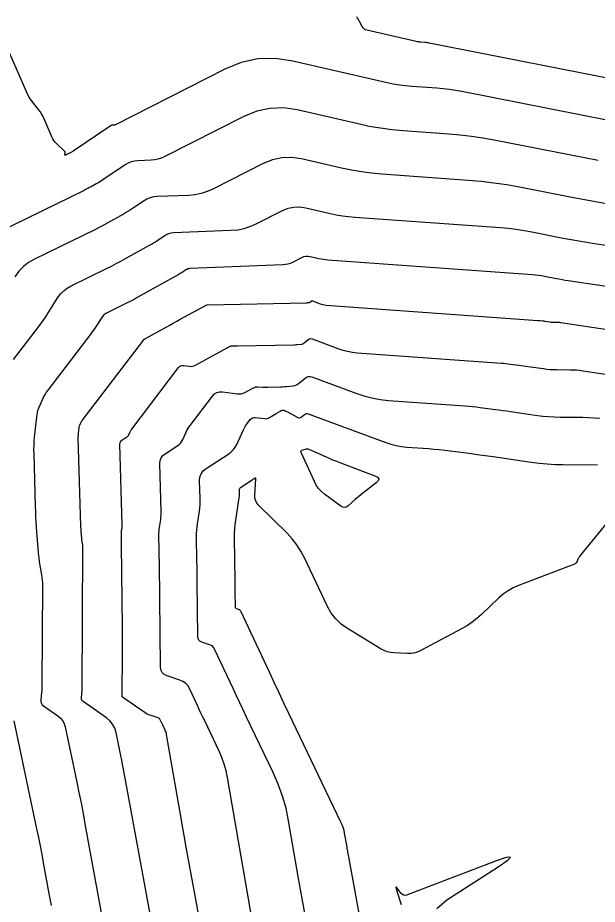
# Model space of a CAD drawing. Extents: x 658976 to 668721, y 639543 to 647196.
# Drawn here: x 661719.2 to 661766.6, y 642373.8 to 642446.4 of the extents above; entities that cross this region are included whole.
import ezdxf

# ---------------------------------------------------------------- set-up
doc = ezdxf.new("R2010")
doc.units = 0
doc.layers.add('Ex_Major Contours', color=7, linetype='Continuous')
doc.layers.add('Ex_Minor Contours', color=7, linetype='Continuous')

msp = doc.modelspace()

# ---------------------------------------------------------------- linework, layer by layer
at = {"layer": 'Ex_Major Contours'}
for points in [[(661769.826, 642441.021), (661752.878, 642444.36), (661752.789, 642444.376), (661752.7, 642444.389), (661752.611, 642444.4), (661752.522, 642444.407), (661752.162, 642444.433), (661752.073, 642444.441), (661751.984, 642444.453), (661751.895, 642444.468), (661751.807, 642444.487), (661747.758, 642445.422), (661747.638, 642445.462), (661747.536, 642445.524), (661747.45, 642445.608), (661747.381, 642445.714), (661747.139, 642446.181), (661747.077, 642446.296), (661747.009, 642446.408), (661746.936, 642446.517)], [(661781.805, 642422.269), (661764.259, 642424.872), (661764.016, 642424.91), (661763.773, 642424.95), (661763.531, 642424.994), (661763.289, 642425.04), (661762.323, 642425.23), (661762.081, 642425.274), (661761.837, 642425.31), (661761.593, 642425.339), (661761.348, 642425.361), (661744.572, 642426.571), (661744.387, 642426.588), (661744.203, 642426.612), (661744.02, 642426.644), (661743.838, 642426.682), (661743.113, 642426.849), (661742.934, 642426.875), (661742.758, 642426.87), (661742.586, 642426.833), (661742.419, 642426.764), (661741.661, 642426.38), (661741.477, 642426.298), (661741.287, 642426.238), (661741.092, 642426.198), (661740.891, 642426.179), (661733.273, 642425.876), (661733.182, 642425.867), (661733.096, 642425.845), (661733.014, 642425.812), (661732.935, 642425.766), (661732.629, 642425.56), (661732.552, 642425.509), (661732.474, 642425.46), (661732.395, 642425.413), (661732.315, 642425.367), (661728.96, 642423.498), (661728.688, 642423.349), (661728.415, 642423.204), (661728.14, 642423.063), (661727.862, 642422.925), (661726.535, 642422.275), (661726.373, 642422.182), (661726.228, 642422.07), (661726.1, 642421.938), (661725.989, 642421.788), (661725.58, 642421.147), (661725.476, 642420.989), (661725.369, 642420.832), (661725.258, 642420.678), (661725.144, 642420.525), (661721.622, 642415.915), (661721.504, 642415.751), (661721.397, 642415.581), (661721.301, 642415.404), (661721.215, 642415.221), (661720.892, 642414.478), (661720.819, 642414.29), (661720.761, 642414.098), (661720.718, 642413.902), (661720.689, 642413.703), (661720.519, 642412.064), (661720.489, 642411.724), (661720.471, 642411.383), (661720.464, 642411.041), (661720.468, 642410.7), (661720.594, 642406.391), (661720.609, 642405.963), (661720.628, 642405.536), (661720.652, 642405.109), (661720.681, 642404.682), (661720.834, 642402.576), (661720.853, 642402.35), (661720.879, 642402.124), (661720.91, 642401.899), (661720.947, 642401.674), (661721.107, 642400.778), (661721.141, 642400.554), (661721.166, 642400.329), (661721.18, 642400.103), (661721.184, 642399.875), (661721.144, 642391.768), (661721.141, 642391.61), (661721.135, 642391.453), (661721.126, 642391.295), (661721.114, 642391.138), (661721.056, 642390.509), (661721.06, 642390.361), (661721.1, 642390.229), (661721.175, 642390.113), (661721.286, 642390.014), (661722.457, 642389.196), (661722.673, 642389.014), (661722.845, 642388.803), (661722.971, 642388.563), (661723.053, 642388.293), (661724.003, 642383.766), (661724.179, 642382.916), (661724.349, 642382.065), (661724.513, 642381.213), (661724.672, 642380.359), (661726.01, 642373.055)], [(661767.939, 642405.669), (661765.243, 642402.341), (661765.198, 642402.283), (661765.158, 642402.222), (661765.121, 642402.158), (661765.088, 642402.093), (661764.965, 642401.825), (661764.93, 642401.763), (661764.885, 642401.711), (661764.83, 642401.67), (661764.766, 642401.638), (661760.199, 642399.899), (661759.752, 642399.704), (661759.332, 642399.467), (661758.938, 642399.189), (661758.57, 642398.869), (661757.15, 642397.509), (661756.785, 642397.183), (661756.401, 642396.884), (661755.996, 642396.612), (661755.572, 642396.367), (661752.134, 642394.538), (661751.884, 642394.425), (661751.626, 642394.349), (661751.36, 642394.309), (661751.086, 642394.305), (661749.975, 642394.361), (661749.702, 642394.392), (661749.439, 642394.455), (661749.186, 642394.551), (661748.943, 642394.679), (661746.17, 642396.366), (661745.662, 642396.726), (661745.222, 642397.147), (661744.849, 642397.628), (661744.543, 642398.17), (661742.644, 642402.172), (661742.355, 642402.719), (661742.021, 642403.235), (661741.644, 642403.719), (661741.223, 642404.172), (661738.907, 642406.457), (661738.758, 642406.636), (661738.655, 642406.833), (661738.6, 642407.047), (661738.591, 642407.28), (661738.671, 642408.658), (661738.669, 642408.686), (661738.659, 642408.701), (661738.641, 642408.703), (661738.615, 642408.691), (661738.495, 642408.617), (661738.465, 642408.598), (661738.435, 642408.58), (661738.406, 642408.561), (661738.376, 642408.541), (661737.403, 642407.906), (661737.36, 642407.871), (661737.33, 642407.83), (661737.313, 642407.781), (661737.309, 642407.727), (661737.315, 642407.494), (661737.316, 642407.436), (661737.314, 642407.379), (661737.309, 642407.321), (661737.301, 642407.264), (661736.99, 642405.238), (661736.942, 642404.881), (661736.91, 642404.523), (661736.893, 642404.164), (661736.891, 642403.804), (661736.945, 642400.3), (661736.949, 642400.074), (661736.952, 642399.848), (661736.955, 642399.622), (661736.957, 642399.396), (661736.97, 642398.145), (661736.977, 642398.096), (661736.996, 642398.057), (661737.028, 642398.026), (661737.072, 642398.005), (661737.273, 642397.938), (661737.32, 642397.918), (661737.359, 642397.889), (661737.392, 642397.853), (661737.418, 642397.809), (661739.75, 642392.818), (661740.147, 642391.971), (661740.546, 642391.125), (661740.947, 642390.279), (661741.351, 642389.435), (661745.616, 642380.53), (661745.715, 642380.303), (661745.798, 642380.071), (661745.865, 642379.834), (661745.915, 642379.592), (661746.084, 642378.613), (661746.127, 642378.368), (661746.17, 642378.124), (661746.214, 642377.879), (661746.259, 642377.635), (661748.511, 642365.388)]]:
    msp.add_lwpolyline(points, dxfattribs=at)
msp.add_lwpolyline([(661744.689, 642410.319), (661744.951, 642410.208), (661745.216, 642410.101), (661745.481, 642409.998), (661748.431, 642408.88), (661748.646, 642408.764), (661748.732, 642408.629), (661748.69, 642408.475), (661748.519, 642408.301), (661747.418, 642407.44), (661747.265, 642407.319), (661747.114, 642407.194), (661746.965, 642407.067), (661746.818, 642406.938), (661746.236, 642406.415), (661746.089, 642406.315), (661745.94, 642406.277), (661745.787, 642406.302), (661745.632, 642406.388), (661744.299, 642407.383), (661744.042, 642407.602), (661743.816, 642407.846), (661743.624, 642408.118), (661743.464, 642408.415), (661742.372, 642410.788), (661742.353, 642410.851), (661742.36, 642410.902), (661742.392, 642410.944), (661742.448, 642410.975), (661742.726, 642411.079), (661742.795, 642411.098), (661742.864, 642411.102), (661742.932, 642411.093), (661743, 642411.07), (661744.427, 642410.433)], close=True, dxfattribs=at)
at = {"layer": 'Ex_Minor Contours'}
for points in [[(661767.705, 642437.985), (661755.538, 642440.382), (661755.032, 642440.473), (661754.525, 642440.549), (661754.015, 642440.61), (661753.503, 642440.655), (661751.452, 642440.803), (661750.941, 642440.849), (661750.432, 642440.916), (661749.927, 642441.002), (661749.425, 642441.108), (661741.693, 642442.893), (661740.253, 642443.103), (661738.843, 642443.059), (661737.465, 642442.762), (661736.117, 642442.213), (661727.174, 642437.672), (661727.146, 642437.66), (661727.118, 642437.651), (661727.089, 642437.645), (661727.059, 642437.642), (661726.937, 642437.637), (661726.908, 642437.634), (661726.879, 642437.627), (661726.852, 642437.616), (661726.826, 642437.601), (661723.711, 642435.504), (661723.704, 642435.499), (661723.696, 642435.495), (661723.676, 642435.484), (661723.664, 642435.478), (661723.069, 642435.186), (661723.042, 642435.177), (661723.024, 642435.18), (661723.018, 642435.196), (661723.021, 642435.224), (661723.055, 642435.365), (661723.059, 642435.399), (661723.054, 642435.43), (661723.041, 642435.458), (661723.019, 642435.484), (661722.336, 642436.126), (661722.22, 642436.246), (661722.119, 642436.376), (661722.031, 642436.516), (661721.958, 642436.666), (661721.299, 642438.199), (661721.209, 642438.391), (661721.107, 642438.575), (661720.992, 642438.752), (661720.866, 642438.921), (661720.334, 642439.583), (661720.207, 642439.752), (661720.092, 642439.929), (661719.989, 642440.112), (661719.897, 642440.303), (661717.704, 642445.315)], [(661766.721, 642434.732), (661765.584, 642434.949), (661758.198, 642436.404), (661757.275, 642436.571), (661756.349, 642436.71), (661755.419, 642436.82), (661754.485, 642436.902), (661750.742, 642437.172), (661749.808, 642437.257), (661748.881, 642437.379), (661747.959, 642437.536), (661747.042, 642437.729), (661742.048, 642438.882), (661740.923, 642439.046), (661739.822, 642439.012), (661738.745, 642438.78), (661737.693, 642438.351), (661731.163, 642435.035), (661730.91, 642434.923), (661730.649, 642434.84), (661730.381, 642434.786), (661730.105, 642434.76), (661728.988, 642434.716), (661728.715, 642434.686), (661728.453, 642434.621), (661728.204, 642434.519), (661727.966, 642434.381), (661726.143, 642433.154), (661726.019, 642433.073), (661725.894, 642432.994), (661725.766, 642432.918), (661725.637, 642432.844), (661725.119, 642432.555), (661724.988, 642432.483), (661724.857, 642432.414), (661724.725, 642432.346), (661724.592, 642432.28), (661717.528, 642428.821)], [(661767.543, 642431.166), (661766.499, 642431.34), (661765.457, 642431.527), (661764.417, 642431.725), (661760.262, 642432.544), (661759.221, 642432.732), (661758.175, 642432.889), (661757.126, 642433.013), (661756.072, 642433.105), (661748.989, 642433.616), (661748.154, 642433.693), (661747.323, 642433.802), (661746.498, 642433.942), (661745.677, 642434.115), (661742.403, 642434.871), (661741.593, 642434.989), (661740.801, 642434.964), (661740.026, 642434.798), (661739.268, 642434.489), (661735.152, 642432.399), (661734.673, 642432.187), (661734.18, 642432.029), (661733.673, 642431.926), (661733.152, 642431.878), (661730.552, 642431.775), (661730.273, 642431.745), (661730.007, 642431.678), (661729.752, 642431.574), (661729.509, 642431.433), (661728.563, 642430.796), (661728.325, 642430.64), (661728.084, 642430.488), (661727.839, 642430.342), (661727.592, 642430.2), (661726.557, 642429.624), (661726.3, 642429.483), (661726.042, 642429.346), (661725.782, 642429.212), (661725.52, 642429.082), (661720.53, 642426.639), (661720.056, 642426.367), (661719.631, 642426.038), (661719.256, 642425.653), (661718.931, 642425.212)], [(661718.813, 642418.42), (661720.8, 642421.02), (661721.024, 642421.319), (661721.241, 642421.623), (661721.452, 642421.93), (661721.656, 642422.242), (661722.46, 642423.5), (661722.678, 642423.796), (661722.93, 642424.054), (661723.215, 642424.274), (661723.533, 642424.457), (661726.448, 642425.884), (661726.839, 642426.079), (661727.227, 642426.278), (661727.612, 642426.483), (661727.995, 642426.693), (661729.954, 642427.784), (661730.117, 642427.877), (661730.279, 642427.974), (661730.439, 642428.075), (661730.596, 642428.178), (661731.222, 642428.6), (661731.383, 642428.693), (661731.551, 642428.762), (661731.728, 642428.806), (661731.912, 642428.825), (661736.631, 642429.013), (661737.185, 642429.064), (661737.723, 642429.174), (661738.246, 642429.341), (661738.755, 642429.566), (661740.843, 642430.627), (661741.306, 642430.815), (661741.779, 642430.917), (661742.263, 642430.932), (661742.758, 642430.86), (661744.757, 642430.399), (661745.259, 642430.293), (661745.763, 642430.207), (661746.27, 642430.141), (661746.78, 642430.094), (661758.71, 642429.233), (661759.36, 642429.176), (661760.006, 642429.099), (661760.651, 642429.003), (661761.292, 642428.887), (661763.853, 642428.382), (661764.494, 642428.26), (661765.136, 642428.145), (661765.779, 642428.038), (661766.424, 642427.939), (661779.354, 642426.02)], [(661730.465, 642370.432), (661727.829, 642384.827), (661727.758, 642385.206), (661727.685, 642385.584), (661727.61, 642385.962), (661727.532, 642386.339), (661727.216, 642387.847), (661727.107, 642388.205), (661726.939, 642388.523), (661726.712, 642388.803), (661726.426, 642389.043), (661724.517, 642390.378), (661724.453, 642390.434), (661724.41, 642390.5), (661724.388, 642390.575), (661724.386, 642390.66), (661724.418, 642391.018), (661724.425, 642391.108), (661724.431, 642391.197), (661724.434, 642391.287), (661724.435, 642391.377), (661724.494, 642403.045), (661724.493, 642403.105), (661724.489, 642403.165), (661724.483, 642403.224), (661724.473, 642403.284), (661724.431, 642403.52), (661724.421, 642403.58), (661724.413, 642403.639), (661724.406, 642403.699), (661724.401, 642403.759), (661724.361, 642404.315), (661724.353, 642404.428), (661724.347, 642404.54), (661724.342, 642404.653), (661724.338, 642404.766), (661724.126, 642412.033), (661724.125, 642412.124), (661724.127, 642412.214), (661724.131, 642412.304), (661724.139, 642412.394), (661724.184, 642412.827), (661724.192, 642412.879), (661724.203, 642412.931), (661724.219, 642412.982), (661724.238, 642413.031), (661724.323, 642413.228), (661724.346, 642413.276), (661724.371, 642413.323), (661724.4, 642413.368), (661724.431, 642413.411), (661729.488, 642420.03), (661729.496, 642420.041), (661729.504, 642420.053), (661729.518, 642420.075), (661729.522, 642420.081), (661729.527, 642420.085), (661729.532, 642420.089), (661729.538, 642420.093), (661729.585, 642420.116), (661729.595, 642420.121), (661729.605, 642420.126), (661729.615, 642420.131), (661729.624, 642420.136), (661731.325, 642421.084), (661731.612, 642421.243), (661731.899, 642421.402), (661732.186, 642421.56), (661732.474, 642421.717), (661734.657, 642422.907), (661734.661, 642422.909), (661734.665, 642422.909), (661734.678, 642422.908), (661734.682, 642422.908), (661742.85, 642423.08), (661742.864, 642423.08), (661742.879, 642423.081), (661742.914, 642423.084), (661742.936, 642423.086), (661743.037, 642423.095), (661743.056, 642423.098), (661743.074, 642423.104), (661743.09, 642423.112), (661743.106, 642423.123), (661743.207, 642423.208), (661743.229, 642423.222), (661743.253, 642423.23), (661743.277, 642423.23), (661743.303, 642423.224), (661743.942, 642422.987), (661744.059, 642422.948), (661744.177, 642422.918), (661744.297, 642422.896), (661744.419, 642422.883), (661761.771, 642421.632), (661761.822, 642421.628), (661761.874, 642421.623), (661761.925, 642421.618), (661761.976, 642421.612), (661762.181, 642421.585), (661762.232, 642421.578), (661762.283, 642421.571), (661762.334, 642421.564), (661762.385, 642421.557), (661762.747, 642421.504), (661762.823, 642421.494), (661762.899, 642421.487), (661762.976, 642421.482), (661763.053, 642421.481), (661763.36, 642421.479), (661763.437, 642421.477), (661763.513, 642421.473), (661763.59, 642421.465), (661763.666, 642421.455), (661780.944, 642418.848)], [(661734.92, 642367.809), (661732.971, 642378.453), (661732.8, 642379.394), (661732.631, 642380.334), (661732.465, 642381.276), (661732.301, 642382.217), (661731.358, 642387.678), (661731.338, 642387.773), (661731.312, 642387.865), (661731.28, 642387.955), (661731.241, 642388.043), (661731.042, 642388.459), (661731.017, 642388.512), (661730.991, 642388.565), (661730.966, 642388.619), (661730.941, 642388.672), (661730.841, 642388.886), (661730.812, 642388.935), (661730.776, 642388.976), (661730.731, 642389.007), (661730.679, 642389.03), (661730.013, 642389.252), (661729.885, 642389.299), (661729.762, 642389.356), (661729.644, 642389.421), (661729.529, 642389.495), (661727.747, 642390.741), (661727.732, 642390.755), (661727.721, 642390.771), (661727.715, 642390.789), (661727.715, 642390.81), (661727.723, 642390.898), (661727.725, 642390.92), (661727.726, 642390.942), (661727.727, 642390.964), (661727.727, 642390.986), (661727.743, 642394.242), (661727.745, 642394.792), (661727.745, 642395.342), (661727.742, 642395.892), (661727.738, 642396.442), (661727.668, 642403.214), (661727.667, 642403.317), (661727.666, 642403.42), (661727.665, 642403.523), (661727.663, 642403.626), (661727.655, 642404.116), (661727.656, 642404.18), (661727.659, 642404.243), (661727.664, 642404.306), (661727.673, 642404.369), (661727.711, 642404.62), (661727.72, 642404.683), (661727.725, 642404.746), (661727.727, 642404.809), (661727.727, 642404.873), (661727.534, 642411.484), (661727.542, 642411.581), (661727.573, 642411.667), (661727.626, 642411.74), (661727.701, 642411.803), (661728.112, 642412.071), (661728.162, 642412.109), (661728.205, 642412.152), (661728.241, 642412.201), (661728.271, 642412.256), (661728.376, 642412.488), (661728.403, 642412.545), (661728.434, 642412.6), (661728.468, 642412.653), (661728.505, 642412.705), (661732.33, 642417.76), (661732.413, 642417.846), (661732.508, 642417.903), (661732.616, 642417.931), (661732.736, 642417.929), (661733.239, 642417.862), (661733.363, 642417.855), (661733.484, 642417.867), (661733.601, 642417.899), (661733.714, 642417.95), (661736.561, 642419.502), (661736.607, 642419.524), (661736.654, 642419.538), (661736.702, 642419.545), (661736.753, 642419.546), (661736.957, 642419.536), (661737.008, 642419.534), (661737.059, 642419.532), (661737.11, 642419.532), (661737.161, 642419.533), (661741.771, 642419.63), (661741.795, 642419.63), (661741.819, 642419.631), (661741.842, 642419.632), (661741.866, 642419.634), (661741.961, 642419.64), (661741.985, 642419.642), (661742.009, 642419.644), (661742.033, 642419.646), (661742.056, 642419.648), (661742.393, 642419.679), (661742.455, 642419.69), (661742.514, 642419.709), (661742.569, 642419.737), (661742.62, 642419.774), (661742.955, 642420.053), (661743.029, 642420.102), (661743.108, 642420.127), (661743.19, 642420.13), (661743.276, 642420.108), (661745.398, 642419.32), (661745.784, 642419.192), (661746.177, 642419.092), (661746.575, 642419.02), (661746.98, 642418.977), (661758.786, 642418.126), (661758.968, 642418.111), (661759.149, 642418.094), (661759.331, 642418.075), (661759.512, 642418.052), (661760.236, 642417.958), (661760.417, 642417.934), (661760.598, 642417.91), (661760.779, 642417.884), (661760.96, 642417.858), (661762.239, 642417.671), (661762.509, 642417.636), (661762.779, 642417.611), (661763.049, 642417.595), (661763.321, 642417.589), (661764.409, 642417.583), (661764.68, 642417.577), (661764.951, 642417.561), (661765.221, 642417.535), (661765.49, 642417.499), (661777.524, 642415.683)], [(661738.702, 642370.561), (661736.356, 642384.141), (661736.239, 642384.701), (661736.085, 642385.249), (661735.893, 642385.785), (661735.664, 642386.309), (661734.478, 642388.784), (661734.327, 642389.101), (661734.176, 642389.418), (661734.027, 642389.736), (661733.877, 642390.054), (661733.222, 642391.456), (661733.085, 642391.689), (661732.912, 642391.881), (661732.701, 642392.031), (661732.454, 642392.14), (661731.391, 642392.494), (661731.158, 642392.606), (661730.991, 642392.766), (661730.89, 642392.975), (661730.854, 642393.231), (661730.767, 642401.702), (661730.764, 642401.966), (661730.761, 642402.229), (661730.757, 642402.493), (661730.753, 642402.756), (661730.734, 642404.012), (661730.735, 642404.174), (661730.743, 642404.336), (661730.757, 642404.498), (661730.778, 642404.659), (661730.877, 642405.302), (661730.898, 642405.463), (661730.912, 642405.624), (661730.918, 642405.786), (661730.917, 642405.948), (661730.803, 642409.88), (661730.823, 642410.129), (661730.901, 642410.348), (661731.037, 642410.537), (661731.229, 642410.696), (661732.282, 642411.383), (661732.41, 642411.48), (661732.52, 642411.591), (661732.613, 642411.717), (661732.689, 642411.858), (661732.957, 642412.45), (661733.028, 642412.596), (661733.107, 642412.737), (661733.193, 642412.874), (661733.287, 642413.006), (661735.115, 642415.421), (661735.284, 642415.597), (661735.478, 642415.713), (661735.697, 642415.77), (661735.941, 642415.766), (661737.154, 642415.605), (661737.315, 642415.595), (661737.472, 642415.611), (661737.624, 642415.653), (661737.771, 642415.719), (661738.465, 642416.098), (661738.554, 642416.139), (661738.647, 642416.167), (661738.742, 642416.182), (661738.841, 642416.183), (661739.24, 642416.163), (661739.34, 642416.159), (661739.44, 642416.157), (661739.54, 642416.156), (661739.64, 642416.157), (661740.692, 642416.179), (661740.732, 642416.18), (661740.773, 642416.182), (661740.813, 642416.184), (661740.854, 642416.187), (661741.015, 642416.198), (661741.056, 642416.201), (661741.096, 642416.204), (661741.136, 642416.207), (661741.177, 642416.211), (661741.749, 642416.264), (661741.855, 642416.281), (661741.954, 642416.314), (661742.047, 642416.361), (661742.134, 642416.424), (661742.704, 642416.899), (661742.83, 642416.982), (661742.963, 642417.025), (661743.103, 642417.029), (661743.249, 642416.993), (661746.854, 642415.654), (661747.51, 642415.436), (661748.176, 642415.266), (661748.853, 642415.144), (661749.54, 642415.07), (661755.8, 642414.619), (661756.113, 642414.594), (661756.425, 642414.565), (661756.737, 642414.531), (661757.048, 642414.493), (661758.292, 642414.331), (661758.603, 642414.29), (661758.914, 642414.248), (661759.224, 642414.204), (661759.534, 642414.16), (661761.731, 642413.838), (661762.194, 642413.778), (661762.658, 642413.735), (661763.123, 642413.708), (661763.589, 642413.697), (661765.457, 642413.687), (661765.924, 642413.676), (661766.389, 642413.649), (661766.852, 642413.604)], [(661742.703, 642372.868), (661742.514, 642373.922), (661742.327, 642374.977), (661742.144, 642376.032), (661741.354, 642380.603), (661741.14, 642381.629), (661740.858, 642382.633), (661740.506, 642383.615), (661740.086, 642384.575), (661737.914, 642389.109), (661737.637, 642389.69), (661737.361, 642390.271), (661737.087, 642390.853), (661736.814, 642391.436), (661735.32, 642394.632), (661735.239, 642394.771), (661735.136, 642394.885), (661735.01, 642394.974), (661734.863, 642395.039), (661734.231, 642395.25), (661734.093, 642395.316), (661733.993, 642395.412), (661733.933, 642395.535), (661733.912, 642395.688), (661733.866, 642400.19), (661733.861, 642400.615), (661733.856, 642401.039), (661733.85, 642401.463), (661733.844, 642401.887), (661733.813, 642403.908), (661733.814, 642404.169), (661733.826, 642404.43), (661733.85, 642404.69), (661733.884, 642404.949), (661734.043, 642405.983), (661734.077, 642406.242), (661734.099, 642406.502), (661734.109, 642406.763), (661734.108, 642407.024), (661734.065, 642408.469), (661734.091, 642408.779), (661734.188, 642409.051), (661734.357, 642409.286), (661734.596, 642409.484), (661736.453, 642410.696), (661736.658, 642410.851), (661736.835, 642411.03), (661736.985, 642411.232), (661737.107, 642411.459), (661737.649, 642412.657), (661737.704, 642412.771), (661737.766, 642412.882), (661737.834, 642412.99), (661737.908, 642413.094), (661738.217, 642413.501), (661738.3, 642413.588), (661738.396, 642413.646), (661738.504, 642413.673), (661738.625, 642413.671), (661739.384, 642413.571), (661739.489, 642413.565), (661739.59, 642413.577), (661739.687, 642413.607), (661739.78, 642413.654), (661740.33, 642413.99), (661740.332, 642413.993), (661740.729, 642414.226), (661740.752, 642414.237), (661740.775, 642414.246), (661740.799, 642414.252), (661740.824, 642414.255), (661740.926, 642414.262), (661740.951, 642414.262), (661740.975, 642414.259), (661740.999, 642414.253), (661741.022, 642414.243), (661741.369, 642414.071), (661741.434, 642414.039), (661741.499, 642414.005), (661741.563, 642413.971), (661741.627, 642413.936), (661742.109, 642413.671), (661742.184, 642413.641), (661742.257, 642413.635), (661742.328, 642413.654), (661742.396, 642413.698), (661742.665, 642413.922), (661742.734, 642413.967), (661742.806, 642413.991), (661742.883, 642413.993), (661742.963, 642413.973), (661749.311, 642411.615), (661749.732, 642411.475), (661750.16, 642411.366), (661750.594, 642411.288), (661751.035, 642411.24), (661752.815, 642411.112), (661753.258, 642411.077), (661753.701, 642411.036), (661754.142, 642410.988), (661754.584, 642410.934), (661756.347, 642410.705), (661756.788, 642410.646), (661757.229, 642410.586), (661757.669, 642410.525), (661758.109, 642410.461), (661761.223, 642410.004), (661761.879, 642409.92), (661762.537, 642409.859), (661763.197, 642409.82), (661763.858, 642409.805), (661766.673, 642409.79)], [(661721.926, 642373.648), (661721.798, 642374.348), (661721.285, 642377.148), (661721.155, 642377.848), (661721.02, 642378.547), (661720.881, 642379.244), (661720.737, 642379.941), (661718.881, 642388.788)], [(661753.509, 642373.419), (661754.327, 642374.128), (661758.529, 642376.827), (661759.302, 642377.362), (661759.521, 642377.617), (661759.185, 642377.593), (661758.296, 642377.289), (661751.009, 642374.517), (661750.887, 642374.488), (661750.776, 642374.498), (661750.676, 642374.548), (661750.588, 642374.637), (661750.257, 642375.07), (661750.189, 642375.149), (661750.153, 642375.168), (661750.148, 642375.127), (661750.173, 642375.027), (661750.5, 642373.994), (661750.525, 642373.913), (661750.547, 642373.832), (661750.567, 642373.75)]]:
    msp.add_lwpolyline(points, dxfattribs=at)

doc.saveas('drawing.dxf')
